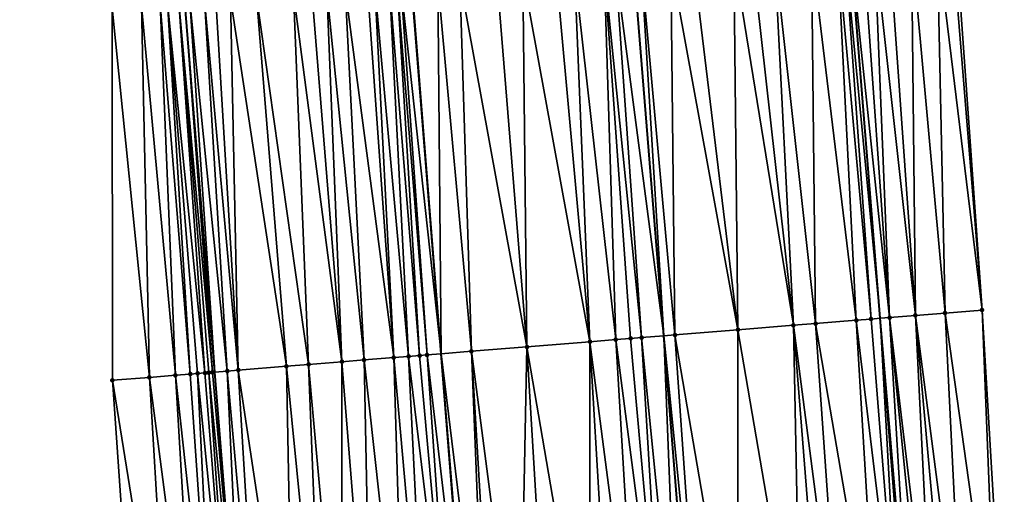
# Model space of a CAD drawing. Header units: feet. Extents: x 2004186 to 2014793, y 836912 to 864902.
# Tile 298 of 656: x 2010698 to 2010751, y 846372 to 846398. Entities that reach past the tile are written whole.
import ezdxf

# ---------------------------------------------------------------- set-up
doc = ezdxf.new("R2010")
doc.units = ezdxf.units.FT
doc.header["$LTSCALE"] = 100
doc.header["$MEASUREMENT"] = 0
for name, color, linetype, lineweight in [('EP_Travel Lane', 5, 'Continuous', 40), ('GPL_Skip Line', 2, 'Continuous', 40), ('Road Shots', 4, 'Continuous', 200), ('Road X-Section', 30, 'Continuous', 13)]:
    doc.layers.add(name, color=color, linetype=linetype, lineweight=lineweight)
doc.layers.add('I-77 SB_MM21-27-Surface-Border', color=7, linetype='Continuous')
doc.layers.add('I-77 SB_MM21-27-Surface-TIN', color=7, linetype='Continuous')

msp = doc.modelspace()

# ---------------------------------------------------------------- linework, layer by layer
at = {"layer": 'EP_Travel Lane'}
for points in [[(2010710.427281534, 846358.6636826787, 431.0598790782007), (2010708.84415915, 846378.5418675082, 431.2301920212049), (2010707.228482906, 846398.4750796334, 431.3984264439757), (2010705.61283548, 846418.4079362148, 431.5364268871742), (2010703.896541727, 846438.0590206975, 431.6706154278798), (2010702.005175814, 846457.9392202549, 431.8047084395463), (2010700.094050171, 846477.8456789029, 431.9339933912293), (2010698.182698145, 846497.7544955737, 432.1145469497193), (2010696.287928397, 846517.469890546, 432.2982350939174), (2010693.752455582, 846541.2357531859, 432.4414229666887), (2010691.53815431, 846561.1124940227, 432.5625172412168), (2010689.323838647, 846580.9893640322, 432.6556785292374), (2010687.109523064, 846600.8662333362, 432.7490151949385), (2010684.916266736, 846620.3862473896, 432.8704048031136), (2010682.365556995, 846640.2227027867, 432.9656242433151), (2010679.814833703, 846660.0592635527, 433.0354573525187), (2010677.264115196, 846679.8957871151, 433.1142516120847), (2010674.736842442, 846699.3669876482, 433.2019053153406)], [(2010746.259659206, 846361.4718265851, 432.4409175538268), (2010744.67706048, 846381.4357524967, 432.6228364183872), (2010743.072637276, 846401.3705133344, 432.778790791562), (2010741.468191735, 846421.3055517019, 432.9162438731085), (2010739.747852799, 846441.3626244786, 433.0615329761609), (2010737.914762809, 846461.2920762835, 433.2014829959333), (2010736.070887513, 846481.2060482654, 433.356833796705), (2010734.227110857, 846501.1189549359, 433.5070528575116), (2010732.287668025, 846521.116699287, 433.7008599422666), (2010729.770920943, 846545.319774, 433.8500635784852), (2010727.518606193, 846565.1922004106, 433.9705695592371), (2010725.2662734, 846585.0647860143, 434.056638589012), (2010723.013937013, 846604.9374033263, 434.1358376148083), (2010720.732234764, 846624.9792221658, 434.2279998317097), (2010718.234095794, 846644.8225446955, 434.2954685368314), (2010715.735963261, 846664.6658160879, 434.3752531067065), (2010713.237841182, 846684.5090044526, 434.4749568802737)]]:
    msp.add_polyline3d(points, dxfattribs=at)
at = {"layer": 'GPL_Skip Line'}
for points in [[(2010734.617451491, 846360.5594250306, 431.9941093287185), (2010733.025973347, 846380.4948676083, 432.1625931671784), (2010731.409516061, 846400.4284173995, 432.325664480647), (2010729.793053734, 846420.3620293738, 432.467986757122), (2010728.069054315, 846440.2864457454, 432.6096846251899), (2010726.21669693, 846460.1997938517, 432.7514885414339), (2010724.351219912, 846480.111282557, 432.9079875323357), (2010722.485731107, 846500.0228970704, 433.0638648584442), (2010720.544946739, 846519.927025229, 433.2578940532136), (2010718.140114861, 846544.0008914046, 433.4169742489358), (2010715.883260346, 846563.8728191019, 433.5338772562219), (2010713.626386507, 846583.7449169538, 433.6139725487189), (2010711.369514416, 846603.6169994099, 433.697398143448), (2010709.099465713, 846623.4874468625, 433.7894488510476), (2010706.552418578, 846643.3244748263, 433.860446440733), (2010704.005384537, 846663.1614008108, 433.9559335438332), (2010701.458350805, 846682.9983243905, 434.0519981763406), (2010698.883065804, 846702.8314638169, 434.1350826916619)], [(2010722.607946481, 846359.6180831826, 431.5534392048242), (2010721.029251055, 846379.5256798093, 431.7345156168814), (2010719.424851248, 846399.4601499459, 431.8844150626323), (2010717.820472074, 846419.3943637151, 432.0229026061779), (2010716.12549704, 846439.1858124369, 432.1563313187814), (2010714.296203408, 846459.0866051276, 432.3097081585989), (2010712.452399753, 846478.9998033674, 432.4492745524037), (2010710.60849604, 846498.9140822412, 432.6238982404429), (2010708.69003976, 846518.7259031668, 432.820283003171), (2010706.192759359, 846542.6460683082, 432.9817465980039), (2010703.951951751, 846562.519834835, 433.0951502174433), (2010701.711127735, 846582.3937468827, 433.1770790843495), (2010699.470299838, 846602.2676933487, 433.2515744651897), (2010697.235068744, 846621.9658725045, 433.3646820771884), (2010694.713833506, 846641.8061821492, 433.4433922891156), (2010692.192604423, 846661.6464433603, 433.533691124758), (2010689.671370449, 846681.4867430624, 433.6147614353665), (2010687.142786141, 846701.1469352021, 433.692900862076)]]:
    msp.add_polyline3d(points, dxfattribs=at)
at = {"layer": 'I-77 SB_MM21-27-Surface-Border', "color": 3, "linetype": 'ByBlock', "lineweight": -2}
for points in [[(2010704.709131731, 846358.2158184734, 430.8054678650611), (2010703.322665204, 846378.0962043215, 430.9856400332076), (2010703.30105716, 846398.1580388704, 431.221363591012), (2010701.086626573, 846418.0423083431, 431.3410494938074), (2010698.992224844, 846437.6072583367, 431.4564328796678), (2010696.943988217, 846457.466916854, 431.5765682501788), (2010694.680344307, 846477.3401428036, 431.7026668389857), (2010692.814656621, 846497.2538801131, 431.8571424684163), (2010690.896616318, 846516.9242575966, 432.0285049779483), (2010687.93363266, 846540.5762063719, 432.1644652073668), (2010685.676783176, 846560.4480897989, 432.2909430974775), (2010683.419924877, 846580.3200508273, 432.4006376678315), (2010681.361785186, 846600.2146153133, 432.5028884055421), (2010679.541490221, 846619.6971818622, 432.6227180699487), (2010677.39120826, 846639.5849781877, 432.7353014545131), (2010676.629557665, 846659.6508278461, 432.9056721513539), (2010673.884149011, 846679.4623075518, 432.9953123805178), (2010670.968931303, 846698.8263281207, 433.0674297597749)], [(2010719.312135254, 846685.2879506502, 434.7076173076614), (2010721.660792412, 846665.4255960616, 434.6020388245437), (2010724.604577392, 846645.6395493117, 434.5214249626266), (2010727.350005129, 846625.8279209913, 434.4675148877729), (2010729.851073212, 846605.7127080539, 434.3897048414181), (2010732.107943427, 846585.8406421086, 434.3027260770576), (2010734.364810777, 846565.968601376, 434.210275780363), (2010736.422944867, 846546.0740862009, 434.0973871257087), (2010738.851227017, 846521.7817855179, 433.9343033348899), (2010741.00522275, 846501.7516160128, 433.7713409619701), (2010743.26886303, 846481.8784288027, 433.6327471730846), (2010745.134406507, 846461.9662307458, 433.4748969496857), (2010746.988906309, 846442.0297828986, 433.3554525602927), (2010748.133269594, 846421.8440917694, 433.18541255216), (2010748.753034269, 846401.8292767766, 433.0085829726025), (2010750.170162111, 846381.8793619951, 432.8382511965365), (2010751.366102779, 846361.8719435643, 432.6467753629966)]]:
    msp.add_polyline3d(points, dxfattribs=at)
at = {"layer": 'I-77 SB_MM21-27-Surface-TIN', "color": 128, "linetype": 'ByBlock', "lineweight": -2}
for points in [[(2010742.772503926, 846401.3463059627, 432.7627027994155), (2010744.67706048, 846381.4357524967, 432.6228364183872), (2010743.072637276, 846401.3705133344, 432.778790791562)], [(2010743.769267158, 846401.4267002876, 432.8161321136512), (2010743.072637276, 846401.3705133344, 432.778790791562), (2010745.186388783, 846381.4768621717, 432.6454385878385)], [(2010745.186388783, 846381.4768621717, 432.6454385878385), (2010743.072637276, 846401.3705133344, 432.778790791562), (2010744.67706048, 846381.4357524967, 432.6228364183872)], [(2010744.367319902, 846401.4750009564, 432.8402771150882), (2010743.769267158, 846401.4267002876, 432.8161321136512), (2010745.186388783, 846381.4768621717, 432.6454385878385)], [(2010745.164723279, 846401.5394053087, 432.8720431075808), (2010744.367319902, 846401.4750009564, 432.8402771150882), (2010746.581849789, 846381.5895069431, 432.7059330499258)], [(2010744.367319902, 846401.4750009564, 432.8402771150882), (2010745.186388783, 846381.4768621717, 432.6454385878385), (2010746.581849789, 846381.5895069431, 432.7059330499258)], [(2010746.360828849, 846401.63600562, 432.9204598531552), (2010745.164723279, 846401.5394053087, 432.8720431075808), (2010746.581849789, 846381.5895069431, 432.7059330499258)], [(2010747.756282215, 846401.7487446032, 432.9721768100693), (2010746.360828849, 846401.63600562, 432.9204598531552), (2010748.176657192, 846381.7183076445, 432.7675437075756)], [(2010746.360828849, 846401.63600562, 432.9204598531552), (2010746.581849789, 846381.5895069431, 432.7059330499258), (2010748.176657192, 846381.7183076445, 432.7675437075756)], [(2010748.553684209, 846401.8131660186, 433.0018356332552), (2010747.756282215, 846401.7487446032, 432.9721768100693), (2010750.170162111, 846381.8793619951, 432.8382511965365)], [(2010747.756282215, 846401.7487446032, 432.9721768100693), (2010748.176657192, 846381.7183076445, 432.7675437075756), (2010750.170162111, 846381.8793619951, 432.8382511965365)], [(2010748.553684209, 846401.8131660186, 433.0018356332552), (2010750.170162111, 846381.8793619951, 432.8382511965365), (2010748.753034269, 846401.8292767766, 433.0085829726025)], [(2010736.791987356, 846400.8631653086, 432.5377964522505), (2010734.599125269, 846400.6860878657, 432.4461763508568), (2010737.012987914, 846380.8169179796, 432.3108866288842)], [(2010737.788740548, 846400.9436834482, 432.5759356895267), (2010736.791987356, 846400.8631653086, 432.5377964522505), (2010740.00325405, 846381.0583914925, 432.4296851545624)], [(2010736.791987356, 846400.8631653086, 432.5377964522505), (2010737.012987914, 846380.8169179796, 432.3108866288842), (2010740.00325405, 846381.0583914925, 432.4296851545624)], [(2010738.984841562, 846401.0403399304, 432.6174157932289), (2010737.788740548, 846400.9436834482, 432.5759356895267), (2010740.00325405, 846381.0583914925, 432.4296851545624)], [(2010740.978351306, 846401.2013347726, 432.6988113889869), (2010738.984841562, 846401.0403399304, 432.6174157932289), (2010741.199360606, 846381.1549796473, 432.4773520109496)], [(2010738.984841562, 846401.0403399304, 432.6174157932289), (2010740.00325405, 846381.0583914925, 432.4296851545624), (2010741.199360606, 846381.1549796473, 432.4773520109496)], [(2010743.392227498, 846381.3319978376, 432.571827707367), (2010742.37380137, 846401.3141144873, 432.7454983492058), (2010740.978351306, 846401.2013347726, 432.6988113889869)], [(2010743.392227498, 846381.3319978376, 432.571827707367), (2010740.978351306, 846401.2013347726, 432.6988113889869), (2010741.199360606, 846381.1549796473, 432.4773520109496)], [(2010742.772503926, 846401.3463059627, 432.7627027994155), (2010742.37380137, 846401.3141144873, 432.7454983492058), (2010744.189630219, 846381.3964102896, 432.6012060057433)], [(2010744.189630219, 846381.3964102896, 432.6012060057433), (2010742.37380137, 846401.3141144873, 432.7454983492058), (2010743.392227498, 846381.3319978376, 432.571827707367)], [(2010742.772503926, 846401.3463059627, 432.7627027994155), (2010744.189630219, 846381.3964102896, 432.6012060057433), (2010744.67706048, 846381.4357524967, 432.6228364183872)], [(2010729.814717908, 846400.2995026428, 432.2752290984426), (2010728.219904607, 846400.1707746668, 432.2017277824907), (2010730.434413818, 846380.2855356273, 432.0661127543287)], [(2010730.412768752, 846400.3478267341, 432.2964815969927), (2010729.814717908, 846400.2995026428, 432.2752290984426), (2010731.82987336, 846380.3981984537, 432.1244781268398)], [(2010729.814717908, 846400.2995026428, 432.2752290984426), (2010731.231820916, 846380.3498940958, 432.1018569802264), (2010731.82987336, 846380.3981984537, 432.1244781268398)], [(2010729.814717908, 846400.2995026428, 432.2752290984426), (2010730.434413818, 846380.2855356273, 432.0661127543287), (2010731.231820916, 846380.3498940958, 432.1018569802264)], [(2010730.412768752, 846400.3478267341, 432.2964815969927), (2010733.025973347, 846380.4948676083, 432.1625931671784), (2010731.409516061, 846400.4284173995, 432.325664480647)], [(2010730.412768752, 846400.3478267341, 432.2964815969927), (2010731.82987336, 846380.3981984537, 432.1244781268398), (2010733.025973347, 846380.4948676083, 432.1625931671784)], [(2010731.808214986, 846400.4606536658, 432.3373376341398), (2010731.409516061, 846400.4284173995, 432.325664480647), (2010733.025973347, 846380.4948676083, 432.1625931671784)], [(2010733.403019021, 846400.5894959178, 432.3967267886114), (2010731.808214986, 846400.4606536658, 432.3373376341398), (2010733.624023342, 846380.5432021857, 432.181650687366)], [(2010731.808214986, 846400.4606536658, 432.3373376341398), (2010733.025973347, 846380.4948676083, 432.1625931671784), (2010733.624023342, 846380.5432021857, 432.181650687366)], [(2010734.599125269, 846400.6860878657, 432.4461763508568), (2010733.403019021, 846400.5894959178, 432.3967267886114), (2010737.012987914, 846380.8169179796, 432.3108866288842)], [(2010733.403019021, 846400.5894959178, 432.3967267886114), (2010733.624023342, 846380.5432021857, 432.181650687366), (2010737.012987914, 846380.8169179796, 432.3108866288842)], [(2010724.033543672, 846399.8325680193, 432.0453047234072), (2010722.040040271, 846399.6714949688, 431.9735671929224), (2010725.649993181, 846379.8991141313, 431.8835675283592)], [(2010725.429000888, 846399.9452595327, 432.1028837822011), (2010724.033543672, 846399.8325680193, 432.0453047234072), (2010725.649993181, 846379.8991141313, 431.8835675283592)], [(2010727.223150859, 846400.0902633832, 432.1627418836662), (2010725.429000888, 846399.9452595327, 432.1028837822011), (2010729.038954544, 846380.1728694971, 432.0081369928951)], [(2010725.429000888, 846399.9452595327, 432.1028837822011), (2010725.649993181, 846379.8991141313, 431.8835675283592), (2010729.038954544, 846380.1728694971, 432.0081369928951)], [(2010728.219904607, 846400.1707746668, 432.2017277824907), (2010727.223150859, 846400.0902633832, 432.1627418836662), (2010729.038954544, 846380.1728694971, 432.0081369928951)], [(2010728.219904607, 846400.1707746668, 432.2017277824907), (2010729.038954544, 846380.1728694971, 432.0081369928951), (2010730.434413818, 846380.2855356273, 432.0661127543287)], [(2010717.056273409, 846399.2689153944, 431.7814973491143), (2010715.860170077, 846399.1722874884, 431.7364883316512), (2010718.473368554, 846379.3194038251, 431.6189550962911)], [(2010717.4549771, 846399.3010928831, 431.8004290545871), (2010717.056273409, 846399.2689153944, 431.7814973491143), (2010718.473368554, 846379.3194038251, 431.6189550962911)], [(2010718.252390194, 846399.3653774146, 431.8469918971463), (2010717.4549771, 846399.3010928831, 431.8004290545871), (2010719.270779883, 846379.3837101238, 431.6608513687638)], [(2010717.4549771, 846399.3010928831, 431.8004290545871), (2010718.473368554, 846379.3194038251, 431.6189550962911), (2010719.270779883, 846379.3837101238, 431.6608513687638)], [(2010718.651093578, 846399.3975586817, 431.8654570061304), (2010718.252390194, 846399.3653774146, 431.8469918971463), (2010719.868840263, 846379.431916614, 431.6950134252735)], [(2010718.252390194, 846399.3653774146, 431.8469918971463), (2010719.270779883, 846379.3837101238, 431.6608513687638), (2010719.868840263, 846379.431916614, 431.6950134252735)], [(2010718.850443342, 846399.4136730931, 431.8717531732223), (2010718.651093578, 846399.3975586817, 431.8654570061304), (2010720.267544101, 846379.4640922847, 431.7133057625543)], [(2010718.651093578, 846399.3975586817, 431.8654570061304), (2010719.868840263, 846379.431916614, 431.6950134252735), (2010720.267544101, 846379.4640922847, 431.7133057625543)], [(2010718.850443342, 846399.4136730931, 431.8717531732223), (2010721.029251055, 846379.5256798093, 431.7345156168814), (2010719.424851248, 846399.4601499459, 431.8844150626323)], [(2010718.850443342, 846399.4136730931, 431.8717531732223), (2010720.267544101, 846379.4640922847, 431.7133057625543), (2010721.029251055, 846379.5256798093, 431.7345156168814)], [(2010719.448488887, 846399.4620625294, 431.8849361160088), (2010719.424851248, 846399.4601499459, 431.8844150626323), (2010721.029251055, 846379.5256798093, 431.7345156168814)], [(2010720.843940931, 846399.574817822, 431.9346390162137), (2010719.448488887, 846399.4620625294, 431.8849361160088), (2010721.029251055, 846379.5256798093, 431.7345156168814)], [(2010722.040040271, 846399.6714949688, 431.9735671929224), (2010720.843940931, 846399.574817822, 431.9346390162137), (2010722.659737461, 846379.6575121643, 431.7799167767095)], [(2010720.843940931, 846399.574817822, 431.9346390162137), (2010721.029251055, 846379.5256798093, 431.7345156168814), (2010722.659737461, 846379.6575121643, 431.7799167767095)], [(2010722.040040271, 846399.6714949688, 431.9735671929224), (2010722.659737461, 846379.6575121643, 431.7799167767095), (2010725.649993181, 846379.8991141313, 431.8835675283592)], [(2010711.075749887, 846398.785860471, 431.5460040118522), (2010709.680294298, 846398.6731488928, 431.49090274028), (2010712.692189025, 846378.8525344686, 431.3917030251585)], [(2010713.069256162, 846398.9468980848, 431.6221176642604), (2010711.075749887, 846398.785860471, 431.5460040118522), (2010713.888294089, 846378.949141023, 431.4372001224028)], [(2010711.075749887, 846398.785860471, 431.5460040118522), (2010712.692189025, 846378.8525344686, 431.3917030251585), (2010713.888294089, 846378.949141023, 431.4372001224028)], [(2010714.066006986, 846399.0274454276, 431.6566505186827), (2010713.069256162, 846398.9468980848, 431.6221176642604), (2010715.682448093, 846379.0940951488, 431.5002224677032)], [(2010713.069256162, 846398.9468980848, 431.6221176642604), (2010713.888294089, 846378.949141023, 431.4372001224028), (2010715.682448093, 846379.0940951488, 431.5002224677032)], [(2010714.863412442, 846399.0918241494, 431.6915816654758), (2010714.066006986, 846399.0274454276, 431.6566505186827), (2010715.682448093, 846379.0940951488, 431.5002224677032)], [(2010715.860170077, 846399.1722874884, 431.7364883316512), (2010714.863412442, 846399.0918241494, 431.6915816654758), (2010716.878556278, 846379.1906632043, 431.5502594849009)], [(2010714.863412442, 846399.0918241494, 431.6915816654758), (2010715.682448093, 846379.0940951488, 431.5002224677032), (2010716.878556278, 846379.1906632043, 431.5502594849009)], [(2010715.860170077, 846399.1722874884, 431.7364883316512), (2010716.878556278, 846379.1906632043, 431.5502594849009), (2010718.473368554, 846379.3194038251, 431.6189550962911)], [(2010704.895871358, 846398.2867557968, 431.2962294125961), (2010703.30105716, 846398.1580388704, 431.221363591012), (2010705.316182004, 846378.2571121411, 431.0736269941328)], [(2010705.892633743, 846398.3671605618, 431.3483694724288), (2010704.895871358, 846398.2867557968, 431.2962294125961), (2010706.711648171, 846378.3696932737, 431.141625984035)], [(2010704.895871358, 846398.2867557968, 431.2962294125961), (2010705.316182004, 846378.2571121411, 431.0736269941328), (2010706.711648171, 846378.3696932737, 431.141625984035)], [(2010706.291336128, 846398.3993541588, 431.3653119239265), (2010705.892633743, 846398.3671605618, 431.3483694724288), (2010707.509058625, 846378.4340103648, 431.1822496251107)], [(2010705.892633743, 846398.3671605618, 431.3483694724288), (2010706.711648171, 846378.3696932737, 431.141625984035), (2010707.509058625, 846378.4340103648, 431.1822496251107)], [(2010706.889385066, 846398.4477017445, 431.3836630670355), (2010706.291336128, 846398.3993541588, 431.3653119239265), (2010708.306458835, 846378.4984537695, 431.207977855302)], [(2010706.291336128, 846398.3993541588, 431.3653119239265), (2010707.907761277, 846378.4662006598, 431.1988174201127), (2010708.306458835, 846378.4984537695, 431.207977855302)], [(2010706.291336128, 846398.3993541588, 431.3653119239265), (2010707.509058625, 846378.4340103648, 431.1822496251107), (2010707.907761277, 846378.4662006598, 431.1988174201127)], [(2010706.889385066, 846398.4477017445, 431.3836630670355), (2010708.705160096, 846378.5306612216, 431.2225224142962), (2010707.228482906, 846398.4750796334, 431.3984264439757)], [(2010706.889385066, 846398.4477017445, 431.3836630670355), (2010708.505808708, 846378.5145668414, 431.2141480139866), (2010708.705160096, 846378.5306612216, 431.2225224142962)], [(2010706.889385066, 846398.4477017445, 431.3836630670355), (2010708.306458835, 846378.4984537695, 431.207977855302), (2010708.505808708, 846378.5145668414, 431.2141480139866)], [(2010707.487439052, 846398.4959870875, 431.4097006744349), (2010707.228482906, 846398.4750796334, 431.3984264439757), (2010708.84415915, 846378.5418675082, 431.2301920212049)], [(2010708.705160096, 846378.5306612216, 431.2225224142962), (2010708.84415915, 846378.5418675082, 431.2301920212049), (2010707.228482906, 846398.4750796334, 431.3984264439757)], [(2010708.284844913, 846398.5603608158, 431.4452484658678), (2010707.487439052, 846398.4959870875, 431.4097006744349), (2010709.50257287, 846378.5949496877, 431.2665215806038)], [(2010707.487439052, 846398.4959870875, 431.4097006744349), (2010708.84415915, 846378.5418675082, 431.2301920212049), (2010709.50257287, 846378.5949496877, 431.2665215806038)], [(2010708.882894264, 846398.6087033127, 431.4642280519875), (2010708.284844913, 846398.5603608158, 431.4452484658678), (2010710.100627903, 846378.6432221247, 431.2929069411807)], [(2010708.284844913, 846398.5603608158, 431.4452484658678), (2010709.50257287, 846378.5949496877, 431.2665215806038), (2010710.100627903, 846378.6432221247, 431.2929069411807)], [(2010709.680294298, 846398.6731488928, 431.49090274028), (2010708.882894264, 846398.6087033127, 431.4642280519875), (2010710.100627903, 846378.6432221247, 431.2929069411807)], [(2010709.680294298, 846398.6731488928, 431.49090274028), (2010710.100627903, 846378.6432221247, 431.2929069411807), (2010712.692189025, 846378.8525344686, 431.3917030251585)], [(2010703.30105716, 846398.1580388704, 431.221363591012), (2010703.322665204, 846378.0962043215, 430.9856400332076), (2010705.316182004, 846378.2571121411, 431.0736269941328)], [(2010748.176657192, 846381.7183076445, 432.7675437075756), (2010750.967326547, 846361.8406781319, 432.6332029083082), (2010750.170162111, 846381.8793619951, 432.8382511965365)], [(2010750.170162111, 846381.8793619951, 432.8382511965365), (2010750.967326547, 846361.8406781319, 432.6332029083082), (2010751.366102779, 846361.8719435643, 432.6467753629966)], [(2010743.392227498, 846381.3319978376, 432.571827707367), (2010741.199360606, 846381.1549796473, 432.4773520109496), (2010744.586884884, 846361.3407101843, 432.3794356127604)], [(2010744.189630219, 846381.3964102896, 432.6012060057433), (2010743.392227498, 846381.3319978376, 432.571827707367), (2010745.783212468, 846361.4345206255, 432.4182969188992)], [(2010743.392227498, 846381.3319978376, 432.571827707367), (2010744.586884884, 846361.3407101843, 432.3794356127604), (2010745.783212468, 846361.4345206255, 432.4182969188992)], [(2010744.189630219, 846381.3964102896, 432.6012060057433), (2010745.783212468, 846361.4345206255, 432.4182969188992), (2010744.67706048, 846381.4357524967, 432.6228364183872)], [(2010745.186388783, 846381.4768621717, 432.6454385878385), (2010744.67706048, 846381.4357524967, 432.6228364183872), (2010746.381381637, 846361.4813574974, 432.4466966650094)], [(2010745.783212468, 846361.4345206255, 432.4182969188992), (2010746.259659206, 846361.4718265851, 432.4409175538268), (2010744.67706048, 846381.4357524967, 432.6228364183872)], [(2010746.381381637, 846361.4813574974, 432.4466966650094), (2010744.67706048, 846381.4357524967, 432.6228364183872), (2010746.259659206, 846361.4718265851, 432.4409175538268)], [(2010746.581849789, 846381.5895069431, 432.7059330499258), (2010745.186388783, 846381.4768621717, 432.6454385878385), (2010747.577725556, 846361.5749602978, 432.512805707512)], [(2010745.186388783, 846381.4768621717, 432.6454385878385), (2010747.17894551, 846361.5437433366, 432.4928726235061), (2010747.577725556, 846361.5749602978, 432.512805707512)], [(2010745.186388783, 846381.4768621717, 432.6454385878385), (2010746.381381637, 846361.4813574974, 432.4466966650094), (2010747.17894551, 846361.5437433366, 432.4928726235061)], [(2010748.176657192, 846381.7183076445, 432.7675437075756), (2010746.581849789, 846381.5895069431, 432.7059330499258), (2010749.172835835, 846361.6999540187, 432.5760199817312)], [(2010746.581849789, 846381.5895069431, 432.7059330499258), (2010748.375278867, 846361.6374803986, 432.5413631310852), (2010749.172835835, 846361.6999540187, 432.5760199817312)], [(2010746.581849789, 846381.5895069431, 432.7059330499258), (2010747.577725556, 846361.5749602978, 432.512805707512), (2010748.375278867, 846361.6374803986, 432.5413631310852)], [(2010748.176657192, 846381.7183076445, 432.7675437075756), (2010749.172835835, 846361.6999540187, 432.5760199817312), (2010750.967326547, 846361.8406781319, 432.6332029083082)], [(2010737.012987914, 846380.8169179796, 432.3108866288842), (2010733.624023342, 846380.5432021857, 432.181650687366), (2010737.010112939, 846360.7469660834, 432.0823076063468)], [(2010737.012987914, 846380.8169179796, 432.3108866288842), (2010737.010112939, 846360.7469660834, 432.0823076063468), (2010740.399725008, 846361.0125430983, 432.2211838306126)], [(2010740.00325405, 846381.0583914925, 432.4296851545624), (2010737.012987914, 846380.8169179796, 432.3108866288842), (2010740.399725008, 846361.0125430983, 432.2211838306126)], [(2010741.199360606, 846381.1549796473, 432.4773520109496), (2010740.00325405, 846381.0583914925, 432.4296851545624), (2010742.592996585, 846361.1844737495, 432.2996676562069)], [(2010740.00325405, 846381.0583914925, 432.4296851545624), (2010741.596055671, 846361.1063143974, 432.2651815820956), (2010742.592996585, 846361.1844737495, 432.2996676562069)], [(2010740.00325405, 846381.0583914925, 432.4296851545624), (2010740.399725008, 846361.0125430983, 432.2211838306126), (2010741.596055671, 846361.1063143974, 432.2651815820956)], [(2010744.586884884, 846361.3407101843, 432.3794356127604), (2010741.199360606, 846381.1549796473, 432.4773520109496), (2010742.592996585, 846361.1844737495, 432.2996676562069)], [(2010729.038954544, 846380.1728694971, 432.0081369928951), (2010725.649993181, 846379.8991141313, 431.8835675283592), (2010729.034570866, 846360.1218789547, 431.7817896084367)], [(2010729.038954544, 846380.1728694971, 432.0081369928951), (2010729.034570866, 846360.1218789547, 431.7817896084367), (2010730.23090008, 846360.2156686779, 431.8233696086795)], [(2010730.434413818, 846380.2855356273, 432.0661127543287), (2010729.038954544, 846380.1728694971, 432.0081369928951), (2010731.626620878, 846360.3250470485, 431.8775188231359)], [(2010729.038954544, 846380.1728694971, 432.0081369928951), (2010730.23090008, 846360.2156686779, 431.8233696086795), (2010731.626620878, 846360.3250470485, 431.8775188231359)], [(2010731.231820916, 846380.3498940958, 432.1018569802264), (2010730.434413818, 846380.2855356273, 432.0661127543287), (2010733.02234498, 846360.4343833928, 431.9371829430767)], [(2010730.434413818, 846380.2855356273, 432.0661127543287), (2010731.626620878, 846360.3250470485, 431.8775188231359), (2010733.02234498, 846360.4343833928, 431.9371829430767)], [(2010731.82987336, 846380.3981984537, 432.1244781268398), (2010731.231820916, 846380.3498940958, 432.1018569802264), (2010733.02234498, 846360.4343833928, 431.9371829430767)], [(2010731.82987336, 846380.3981984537, 432.1244781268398), (2010733.819899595, 846360.4968869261, 431.9679144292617), (2010733.025973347, 846380.4948676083, 432.1625931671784)], [(2010731.82987336, 846380.3981984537, 432.1244781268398), (2010733.02234498, 846360.4343833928, 431.9371829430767), (2010733.819899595, 846360.4968869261, 431.9679144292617)], [(2010733.624023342, 846380.5432021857, 432.181650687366), (2010733.025973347, 846380.4948676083, 432.1625931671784), (2010735.016227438, 846360.5906940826, 432.0072067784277)], [(2010733.819899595, 846360.4968869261, 431.9679144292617), (2010734.617451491, 846360.5594250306, 431.9941093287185), (2010733.025973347, 846380.4948676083, 432.1625931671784)], [(2010735.016227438, 846360.5906940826, 432.0072067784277), (2010733.025973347, 846380.4948676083, 432.1625931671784), (2010734.617451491, 846360.5594250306, 431.9941093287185)], [(2010733.624023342, 846380.5432021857, 432.181650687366), (2010735.016227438, 846360.5906940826, 432.0072067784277), (2010737.010112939, 846360.7469660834, 432.0823076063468)], [(2010722.659737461, 846379.6575121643, 431.7799167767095), (2010721.029251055, 846379.5256798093, 431.7345156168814), (2010723.451706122, 846359.6841310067, 431.5959606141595)], [(2010725.649993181, 846379.8991141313, 431.8835675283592), (2010722.659737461, 846379.6575121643, 431.7799167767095), (2010725.246194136, 846359.8248894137, 431.648643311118)], [(2010722.659737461, 846379.6575121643, 431.7799167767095), (2010723.850483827, 846359.7153777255, 431.6119887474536), (2010725.246194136, 846359.8248894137, 431.648643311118)], [(2010722.659737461, 846379.6575121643, 431.7799167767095), (2010723.451706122, 846359.6841310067, 431.5959606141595), (2010723.850483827, 846359.7153777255, 431.6119887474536)], [(2010725.649993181, 846379.8991141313, 431.8835675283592), (2010725.246194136, 846359.8248894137, 431.648643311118), (2010726.841296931, 846359.9499782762, 431.6993726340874)], [(2010725.649993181, 846379.8991141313, 431.8835675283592), (2010726.841296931, 846359.9499782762, 431.6993726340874), (2010729.034570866, 846360.1218789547, 431.7817896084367)], [(2010715.682448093, 846379.0940951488, 431.5002224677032), (2010713.888294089, 846378.949141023, 431.4372001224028), (2010715.675532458, 846359.0749271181, 431.2693537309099)], [(2010715.682448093, 846379.0940951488, 431.5002224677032), (2010715.675532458, 846359.0749271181, 431.2693537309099), (2010717.270637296, 846359.1999900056, 431.323491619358)], [(2010716.878556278, 846379.1906632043, 431.5502594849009), (2010715.682448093, 846379.0940951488, 431.5002224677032), (2010717.270637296, 846359.1999900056, 431.323491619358)], [(2010718.473368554, 846379.3194038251, 431.6189550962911), (2010716.878556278, 846379.1906632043, 431.5502594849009), (2010719.065140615, 846359.3405538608, 431.4017044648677)], [(2010716.878556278, 846379.1906632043, 431.5502594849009), (2010717.270637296, 846359.1999900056, 431.323491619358), (2010719.065140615, 846359.3405538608, 431.4017044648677)], [(2010719.270779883, 846379.3837101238, 431.6608513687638), (2010718.473368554, 846379.3194038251, 431.6189550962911), (2010720.261473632, 846359.4342952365, 431.4496288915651)], [(2010718.473368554, 846379.3194038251, 431.6189550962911), (2010719.065140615, 846359.3405538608, 431.4017044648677), (2010720.261473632, 846359.4342952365, 431.4496288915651)], [(2010719.868840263, 846379.431916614, 431.6950134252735), (2010719.270779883, 846379.3837101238, 431.6608513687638), (2010721.657198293, 846359.543624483, 431.5102244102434)], [(2010719.270779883, 846379.3837101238, 431.6608513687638), (2010720.261473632, 846359.4342952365, 431.4496288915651), (2010721.657198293, 846359.543624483, 431.5102244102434)], [(2010720.267544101, 846379.4640922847, 431.7133057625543), (2010719.868840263, 846379.431916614, 431.6950134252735), (2010721.657198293, 846359.543624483, 431.5102244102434)], [(2010720.267544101, 846379.4640922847, 431.7133057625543), (2010722.607946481, 846359.6180831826, 431.5534392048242), (2010721.029251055, 846379.5256798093, 431.7345156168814)], [(2010720.267544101, 846379.4640922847, 431.7133057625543), (2010721.657198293, 846359.543624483, 431.5102244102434), (2010722.607946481, 846359.6180831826, 431.5534392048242)], [(2010723.451706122, 846359.6841310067, 431.5959606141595), (2010721.029251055, 846379.5256798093, 431.7345156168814), (2010722.654145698, 846359.621701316, 431.5555391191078)], [(2010722.654145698, 846359.621701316, 431.5555391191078), (2010721.029251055, 846379.5256798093, 431.7345156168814), (2010722.607946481, 846359.6180831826, 431.5534392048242)], [(2010709.50257287, 846378.5949496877, 431.2665215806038), (2010708.84415915, 846378.5418675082, 431.2301920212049), (2010710.427281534, 846358.6636826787, 431.0598790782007)], [(2010710.100627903, 846378.6432221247, 431.2929069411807), (2010709.50257287, 846378.5949496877, 431.2665215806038), (2010711.288982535, 846358.7311518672, 431.1010939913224)], [(2010709.50257287, 846378.5949496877, 431.2665215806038), (2010710.427281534, 846358.6636826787, 431.0598790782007), (2010711.288982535, 846358.7311518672, 431.1010939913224)], [(2010712.692189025, 846378.8525344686, 431.3917030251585), (2010710.100627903, 846378.6432221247, 431.2929069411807), (2010713.083480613, 846358.8717823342, 431.1705656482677)], [(2010710.100627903, 846378.6432221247, 431.2929069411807), (2010711.288982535, 846358.7311518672, 431.1010939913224), (2010713.083480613, 846358.8717823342, 431.1705656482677)], [(2010713.888294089, 846378.949141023, 431.4372001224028), (2010712.692189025, 846378.8525344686, 431.3917030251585), (2010714.678588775, 846358.9968029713, 431.2302478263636)], [(2010712.692189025, 846378.8525344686, 431.3917030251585), (2010713.083480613, 846358.8717823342, 431.1705656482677), (2010714.678588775, 846358.9968029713, 431.2302478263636)], [(2010713.888294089, 846378.949141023, 431.4372001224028), (2010714.678588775, 846358.9968029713, 431.2302478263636), (2010715.675532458, 846359.0749271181, 431.2693537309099)], [(2010705.316182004, 846378.2571121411, 431.0736269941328), (2010703.322665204, 846378.0962043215, 430.9856400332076), (2010706.503633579, 846358.3564010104, 430.8812291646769)], [(2010703.322665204, 846378.0962043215, 430.9856400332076), (2010704.709131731, 846358.2158184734, 430.8054678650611), (2010706.503633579, 846358.3564010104, 430.8812291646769)], [(2010706.711648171, 846378.3696932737, 431.141625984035), (2010705.316182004, 846378.2571121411, 431.0736269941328), (2010707.899362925, 846358.4656707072, 430.9496391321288)], [(2010705.316182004, 846378.2571121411, 431.0736269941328), (2010706.503633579, 846358.3564010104, 430.8812291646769), (2010707.899362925, 846358.4656707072, 430.9496391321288)], [(2010707.509058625, 846378.4340103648, 431.1822496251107), (2010706.711648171, 846378.3696932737, 431.141625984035), (2010708.896308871, 846358.5437660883, 430.9925198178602)], [(2010706.711648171, 846378.3696932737, 431.141625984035), (2010707.899362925, 846358.4656707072, 430.9496391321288), (2010708.896308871, 846358.5437660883, 430.9925198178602)], [(2010707.907761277, 846378.4662006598, 431.1988174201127), (2010707.509058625, 846378.4340103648, 431.1822496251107), (2010708.896308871, 846358.5437660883, 430.9925198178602)], [(2010708.306458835, 846378.4984537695, 431.207977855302), (2010707.907761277, 846378.4662006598, 431.1988174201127), (2010709.893254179, 846358.6218695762, 431.0343367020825)], [(2010707.907761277, 846378.4662006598, 431.1988174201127), (2010708.896308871, 846358.5437660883, 430.9925198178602), (2010709.893254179, 846358.6218695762, 431.0343367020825)], [(2010708.505808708, 846378.5145668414, 431.2141480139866), (2010708.306458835, 846378.4984537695, 431.207977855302), (2010709.893254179, 846358.6218695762, 431.0343367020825)], [(2010708.705160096, 846378.5306612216, 431.2225224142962), (2010708.505808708, 846378.5145668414, 431.2141480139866), (2010710.427281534, 846358.6636826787, 431.0598790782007)], [(2010708.505808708, 846378.5145668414, 431.2141480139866), (2010709.893254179, 846358.6218695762, 431.0343367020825), (2010710.427281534, 846358.6636826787, 431.0598790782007)], [(2010708.705160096, 846378.5306612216, 431.2225224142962), (2010710.427281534, 846358.6636826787, 431.0598790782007), (2010708.84415915, 846378.5418675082, 431.2301920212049)]]:
    msp.add_3dface(points, dxfattribs=at)
at = {"layer": 'Road Shots', "lineweight": 100}
for p in [(2010750.170162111, 846381.8793619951, 432.8382511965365), (2010743.392227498, 846381.3319978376, 432.571827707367), (2010744.189630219, 846381.3964102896, 432.6012060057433), (2010745.186388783, 846381.4768621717, 432.6454385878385), (2010746.581849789, 846381.5895069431, 432.7059330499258), (2010748.176657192, 846381.7183076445, 432.7675437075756), (2010737.012987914, 846380.8169179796, 432.3108866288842), (2010740.00325405, 846381.0583914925, 432.4296851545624), (2010741.199360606, 846381.1549796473, 432.4773520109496), (2010729.038954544, 846380.1728694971, 432.0081369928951), (2010730.434413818, 846380.2855356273, 432.0661127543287), (2010731.231820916, 846380.3498940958, 432.1018569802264), (2010731.82987336, 846380.3981984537, 432.1244781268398), (2010733.624023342, 846380.5432021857, 432.181650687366), (2010722.659737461, 846379.6575121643, 431.7799167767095), (2010725.649993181, 846379.8991141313, 431.8835675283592), (2010715.682448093, 846379.0940951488, 431.5002224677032), (2010716.878556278, 846379.1906632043, 431.5502594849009), (2010718.473368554, 846379.3194038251, 431.6189550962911), (2010719.270779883, 846379.3837101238, 431.6608513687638), (2010719.868840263, 846379.431916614, 431.6950134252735), (2010720.267544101, 846379.4640922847, 431.7133057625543), (2010709.50257287, 846378.5949496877, 431.2665215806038), (2010710.100627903, 846378.6432221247, 431.2929069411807), (2010712.692189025, 846378.8525344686, 431.3917030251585), (2010713.888294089, 846378.949141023, 431.4372001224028), (2010703.322665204, 846378.0962043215, 430.9856400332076), (2010705.316182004, 846378.2571121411, 431.0736269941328), (2010706.711648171, 846378.3696932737, 431.141625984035), (2010707.509058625, 846378.4340103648, 431.1822496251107), (2010707.907761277, 846378.4662006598, 431.1988174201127), (2010708.306458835, 846378.4984537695, 431.207977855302), (2010708.505808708, 846378.5145668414, 431.2141480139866), (2010708.705160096, 846378.5306612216, 431.2225224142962)]:
    msp.add_point(p, dxfattribs=at)
at = {"layer": 'Road X-Section', "extrusion": (-0.08082405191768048, 0.9966920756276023, 0.008507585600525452), "elevation": 681068.8183767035, "flags": 128}
msp.add_lwpolyline([(-2072534.780695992, -5363.45973662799), (-2072536.780695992, -5363.371746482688), (-2072538.180695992, -5363.303745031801), (-2072538.980695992, -5363.263119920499), (-2072539.380695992, -5363.246551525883), (-2072539.780695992, -5363.237390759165), (-2072539.980695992, -5363.231220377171), (-2072540.180695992, -5363.222845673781), (-2072540.980695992, -5363.178844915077), (-2072541.580695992, -5363.152458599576), (-2072544.180695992, -5363.053658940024), (-2072545.380695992, -5363.00816019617), (-2072547.180695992, -5362.94513557), (-2072548.380695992, -5362.895096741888), (-2072549.980695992, -5362.826398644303), (-2072550.780695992, -5362.784500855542), (-2072551.380695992, -5362.750337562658), (-2072551.780695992, -5362.73204456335), (-2072554.180695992, -5362.665431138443), (-2072557.180695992, -5362.561776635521), (-2072560.580695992, -5362.437202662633), (-2072561.980695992, -5362.379224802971), (-2072562.780695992, -5362.343479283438), (-2072563.380695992, -5362.320857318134), (-2072565.180695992, -5362.263682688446), (-2072568.580695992, -5362.134442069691), (-2072571.580695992, -5362.015639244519), (-2072572.780695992, -5361.967970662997), (-2072574.980695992, -5361.873491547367), (-2072575.780695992, -5361.844112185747), (-2072576.780695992, -5361.799878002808), (-2072578.180695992, -5361.739381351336), (-2072579.780695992, -5361.677768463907), (-2072581.780695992, -5361.607058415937)], dxfattribs=at)

doc.saveas('drawing.dxf')
